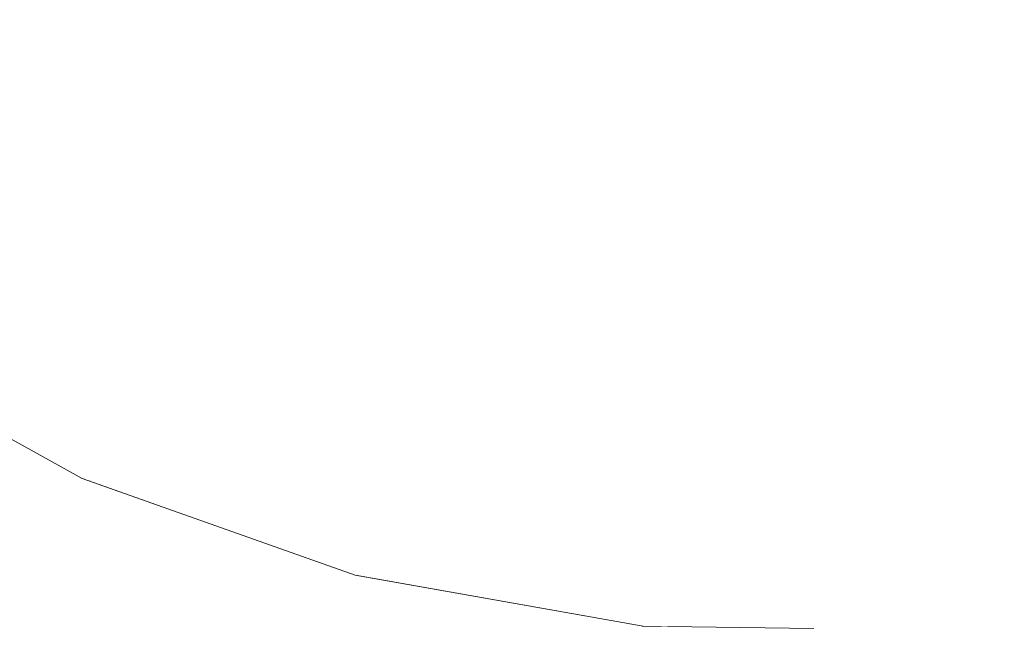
# Model space of a CAD drawing. Header units: millimetres. Extents: x -30280 to 309309, y -17460 to 4378.
# Tile 596 of 656: x 161348 to 161486, y -14242 to -14156. Entities that reach past the tile are written whole.
import ezdxf

# ---------------------------------------------------------------- set-up
doc = ezdxf.new("R2010")
doc.units = ezdxf.units.MM
doc.header["$MEASUREMENT"] = 0
doc.linetypes.add('Wipeout_Contour', pattern=[1000, 0, -1000])
doc.layers.add('P1_PLANTA PRIMERA_4_Nuevo_01 Sanitaris', color=7, linetype='Continuous')
doc.layers.add('P1_PLANTA PRIMERA_4_Nuevo_08_E_Envans secs', color=7, linetype='Continuous')
doc.layers.add('P1_PLANTA PRIMERA_4_Nuevo_01 Sanitaris_Pluma_Nº__75', color=7, linetype='Continuous', lineweight=5)

msp = doc.modelspace()

# ---------------------------------------------------------------- wipeouts: each hides what was drawn before it
at = {"color": 254, "linetype": 'Wipeout_Contour', "lineweight": 0, "ltscale": 647954.282705}
msp.add_wipeout([(161351.92, -14156.49), (161355.75, -14171.5), (161383.86, -14171.5), (161381.07, -14156.49)], dxfattribs=at).dxf.layer = 'P1_PLANTA PRIMERA_4_Nuevo_01 Sanitaris'
at = {"color": 254, "linetype": 'Wipeout_Contour', "lineweight": 0, "ltscale": 648470.921875}
msp.add_wipeout([(161456.91, -14156.49), (161458.63, -14171.5), (161538.13, -14171.5), (161537.55, -14156.49)], dxfattribs=at).dxf.layer = 'P1_PLANTA PRIMERA_4_Nuevo_01 Sanitaris'

# ---------------------------------------------------------------- next in the draw order: wipeouts: each hides what was drawn before it
at = {"color": 254, "linetype": 'Wipeout_Contour', "lineweight": 0, "ltscale": 647849.904252}
msp.add_wipeout([(161327.73, -14156.49), (161332.42, -14171.5), (161355.75, -14171.5), (161351.92, -14156.49)], dxfattribs=at).dxf.layer = 'P1_PLANTA PRIMERA_4_Nuevo_01 Sanitaris'

# ---------------------------------------------------------------- next in the draw order: wipeouts: each hides what was drawn before it
at = {"color": 254, "linetype": 'Wipeout_Contour', "lineweight": 0, "ltscale": 647975.561614}
msp.add_wipeout([(161355.75, -14171.5), (161361.35, -14185.34), (161387.95, -14185.34), (161383.86, -14171.5)], dxfattribs=at).dxf.layer = 'P1_PLANTA PRIMERA_4_Nuevo_01 Sanitaris'

# ---------------------------------------------------------------- next in the draw order: wipeouts: each hides what was drawn before it
at = {"color": 254, "linetype": 'Wipeout_Contour', "lineweight": 0, "ltscale": 648161.368581}
msp.add_wipeout([(161381.07, -14156.49), (161383.86, -14171.5), (161458.63, -14171.5), (161456.91, -14156.49)], dxfattribs=at).dxf.layer = 'P1_PLANTA PRIMERA_4_Nuevo_01 Sanitaris'
at = {"color": 254, "linetype": 'Wipeout_Contour', "lineweight": 0, "ltscale": 647875.83466}
msp.add_wipeout([(161332.42, -14171.5), (161339.28, -14185.34), (161361.35, -14185.34), (161355.75, -14171.5)], dxfattribs=at).dxf.layer = 'P1_PLANTA PRIMERA_4_Nuevo_01 Sanitaris'

# ---------------------------------------------------------------- next in the draw order: wipeouts: each hides what was drawn before it
at = {"color": 254, "linetype": 'Wipeout_Contour', "lineweight": 0, "ltscale": 648481.594049}
msp.add_wipeout([(161458.63, -14171.5), (161461.15, -14185.34), (161538.97, -14185.34), (161538.13, -14171.5)], dxfattribs=at).dxf.layer = 'P1_PLANTA PRIMERA_4_Nuevo_01 Sanitaris'
at = {"color": 254, "linetype": 'Wipeout_Contour', "lineweight": 0, "ltscale": 648002.16411}
msp.add_wipeout([(161361.35, -14185.34), (161368.55, -14197.58), (161393.2, -14197.58), (161387.95, -14185.34)], dxfattribs=at).dxf.layer = 'P1_PLANTA PRIMERA_4_Nuevo_01 Sanitaris'

# ---------------------------------------------------------------- next in the draw order: wipeouts: each hides what was drawn before it
at = {"color": 254, "linetype": 'Wipeout_Contour', "lineweight": 0, "ltscale": 648177.479022}
msp.add_wipeout([(161383.86, -14171.5), (161387.95, -14185.34), (161461.15, -14185.34), (161458.63, -14171.5)], dxfattribs=at).dxf.layer = 'P1_PLANTA PRIMERA_4_Nuevo_01 Sanitaris'
at = {"color": 254, "linetype": 'Wipeout_Contour', "lineweight": 0, "ltscale": 647908.749964}
msp.add_wipeout([(161339.28, -14185.34), (161348.09, -14197.58), (161368.55, -14197.58), (161361.35, -14185.34)], dxfattribs=at).dxf.layer = 'P1_PLANTA PRIMERA_4_Nuevo_01 Sanitaris'

# ---------------------------------------------------------------- next in the draw order: wipeouts: each hides what was drawn before it
at = {"color": 254, "linetype": 'Wipeout_Contour', "lineweight": 0, "ltscale": 648493.799162}
msp.add_wipeout([(161461.15, -14185.34), (161464.38, -14197.58), (161540.06, -14197.58), (161538.97, -14185.34)], dxfattribs=at).dxf.layer = 'P1_PLANTA PRIMERA_4_Nuevo_01 Sanitaris'
at = {"color": 254, "linetype": 'Wipeout_Contour', "lineweight": 0, "ltscale": 648033.253087}
msp.add_wipeout([(161393.19, -14197.58), (161368.55, -14197.58), (161377.13, -14207.85), (161399.45, -14207.85)], dxfattribs=at).dxf.layer = 'P1_PLANTA PRIMERA_4_Nuevo_01 Sanitaris'

# ---------------------------------------------------------------- next in the draw order: wipeouts: each hides what was drawn before it
at = {"color": 254, "linetype": 'Wipeout_Contour', "lineweight": 0, "ltscale": 648197.064226}
msp.add_wipeout([(161387.95, -14185.34), (161393.2, -14197.58), (161464.38, -14197.58), (161461.15, -14185.34)], dxfattribs=at).dxf.layer = 'P1_PLANTA PRIMERA_4_Nuevo_01 Sanitaris'
at = {"color": 254, "linetype": 'Wipeout_Contour', "lineweight": 0, "ltscale": 647947.647615}
msp.add_wipeout([(161348.09, -14197.58), (161358.6, -14207.85), (161377.13, -14207.85), (161368.55, -14197.58)], dxfattribs=at).dxf.layer = 'P1_PLANTA PRIMERA_4_Nuevo_01 Sanitaris'

# ---------------------------------------------------------------- next in the draw order: wipeouts: each hides what was drawn before it
at = {"color": 254, "linetype": 'Wipeout_Contour', "lineweight": 0, "ltscale": 647879.703343}
msp.add_wipeout([(161348.09, -14197.58), (161332.76, -14197.58), (161344.71, -14207.85), (161358.6, -14207.85)], dxfattribs=at).dxf.layer = 'P1_PLANTA PRIMERA_4_Nuevo_01 Sanitaris'
at = {"color": 254, "linetype": 'Wipeout_Contour', "lineweight": 0, "ltscale": 648507.164784}
msp.add_wipeout([(161464.38, -14197.58), (161468.23, -14207.85), (161541.35, -14207.85), (161540.06, -14197.58)], dxfattribs=at).dxf.layer = 'P1_PLANTA PRIMERA_4_Nuevo_01 Sanitaris'
at = {"color": 254, "linetype": 'Wipeout_Contour', "lineweight": 0, "ltscale": 648057.433211}
msp.add_wipeout([(161399.45, -14207.85), (161377.13, -14207.85), (161381.19, -14211.17), (161402.4, -14211.17)], dxfattribs=at).dxf.layer = 'P1_PLANTA PRIMERA_4_Nuevo_01 Sanitaris'

# ---------------------------------------------------------------- next in the draw order: wipeouts: each hides what was drawn before it
at = {"color": 254, "linetype": 'Wipeout_Contour', "lineweight": 0, "ltscale": 648219.501067}
msp.add_wipeout([(161393.19, -14197.58), (161399.45, -14207.85), (161468.23, -14207.85), (161464.38, -14197.58)], dxfattribs=at).dxf.layer = 'P1_PLANTA PRIMERA_4_Nuevo_01 Sanitaris'
at = {"color": 254, "linetype": 'Wipeout_Contour', "lineweight": 0, "ltscale": 647978.050322}
msp.add_wipeout([(161358.6, -14207.85), (161363.56, -14211.17), (161381.19, -14211.17), (161377.13, -14207.85)], dxfattribs=at).dxf.layer = 'P1_PLANTA PRIMERA_4_Nuevo_01 Sanitaris'

# ---------------------------------------------------------------- next in the draw order: wipeouts: each hides what was drawn before it
at = {"color": 254, "linetype": 'Wipeout_Contour', "lineweight": 0, "ltscale": 647915.041733}
msp.add_wipeout([(161358.6, -14207.85), (161344.71, -14207.85), (161350.35, -14211.17), (161363.56, -14211.17)], dxfattribs=at).dxf.layer = 'P1_PLANTA PRIMERA_4_Nuevo_01 Sanitaris'
at = {"color": 254, "linetype": 'Wipeout_Contour', "lineweight": 0, "ltscale": 648517.113776}
msp.add_wipeout([(161468.23, -14207.85), (161470.05, -14211.17), (161541.96, -14211.17), (161541.35, -14207.85)], dxfattribs=at).dxf.layer = 'P1_PLANTA PRIMERA_4_Nuevo_01 Sanitaris'
at = {"color": 254, "linetype": 'Wipeout_Contour', "lineweight": 0, "ltscale": 648086.48979}
msp.add_wipeout([(161402.4, -14211.17), (161381.19, -14211.17), (161392.7, -14220.97), (161410.8, -14220.97)], dxfattribs=at).dxf.layer = 'P1_PLANTA PRIMERA_4_Nuevo_01 Sanitaris'

# ---------------------------------------------------------------- next in the draw order: wipeouts: each hides what was drawn before it
at = {"color": 254, "linetype": 'Wipeout_Contour', "lineweight": 0, "ltscale": 647871.330393}
msp.add_wipeout([(161336.1, -14207.85), (161342.17, -14211.17), (161350.35, -14211.17), (161344.71, -14207.85)], dxfattribs=at).dxf.layer = 'P1_PLANTA PRIMERA_4_Nuevo_01 Sanitaris'
at = {"color": 254, "linetype": 'Wipeout_Contour', "lineweight": 0, "ltscale": 648236.732105}
msp.add_wipeout([(161399.45, -14207.85), (161402.4, -14211.17), (161470.05, -14211.17), (161468.23, -14207.85)], dxfattribs=at).dxf.layer = 'P1_PLANTA PRIMERA_4_Nuevo_01 Sanitaris'
at = {"color": 254, "linetype": 'Wipeout_Contour', "lineweight": 0, "ltscale": 648014.793596}
msp.add_wipeout([(161381.19, -14211.17), (161363.56, -14211.17), (161377.65, -14220.97), (161392.7, -14220.97)], dxfattribs=at).dxf.layer = 'P1_PLANTA PRIMERA_4_Nuevo_01 Sanitaris'

# ---------------------------------------------------------------- next in the draw order: wipeouts: each hides what was drawn before it
at = {"color": 254, "linetype": 'Wipeout_Contour', "lineweight": 0, "ltscale": 647957.887332}
msp.add_wipeout([(161363.56, -14211.17), (161350.35, -14211.17), (161366.38, -14220.97), (161377.65, -14220.97)], dxfattribs=at).dxf.layer = 'P1_PLANTA PRIMERA_4_Nuevo_01 Sanitaris'
at = {"color": 254, "linetype": 'Wipeout_Contour', "lineweight": 0, "ltscale": 648528.687038}
msp.add_wipeout([(161470.05, -14211.17), (161475.22, -14220.97), (161543.7, -14220.97), (161541.96, -14211.17)], dxfattribs=at).dxf.layer = 'P1_PLANTA PRIMERA_4_Nuevo_01 Sanitaris'
at = {"color": 254, "linetype": 'Wipeout_Contour', "lineweight": 0, "ltscale": 810200.301177}
msp.add_wipeout([(161410.8, -14220.97), (161392.7, -14220.97), (161417.75, -14234.57), (161429.08, -14234.57), (161421.17, -14228.68)], dxfattribs=at).dxf.layer = 'P1_PLANTA PRIMERA_4_Nuevo_01 Sanitaris'

# ---------------------------------------------------------------- next in the draw order: wipeouts: each hides what was drawn before it
at = {"color": 254, "linetype": 'Wipeout_Contour', "lineweight": 0, "ltscale": 647918.415109}
msp.add_wipeout([(161342.17, -14211.17), (161359.4, -14220.97), (161366.38, -14220.97), (161350.35, -14211.17)], dxfattribs=at).dxf.layer = 'P1_PLANTA PRIMERA_4_Nuevo_01 Sanitaris'
at = {"color": 254, "linetype": 'Wipeout_Contour', "lineweight": 0, "ltscale": 648099.879288}
msp.add_wipeout([(161377.65, -14220.97), (161408.34, -14234.57), (161417.75, -14234.57), (161392.7, -14220.97)], dxfattribs=at).dxf.layer = 'P1_PLANTA PRIMERA_4_Nuevo_01 Sanitaris'

# ---------------------------------------------------------------- next in the draw order: wipeouts: each hides what was drawn before it
at = {"color": 254, "linetype": 'Wipeout_Contour', "lineweight": 0, "ltscale": 647898.195651}
msp.add_wipeout([(161339.39, -14211.17), (161357.02, -14220.97), (161359.4, -14220.97), (161342.17, -14211.17)], dxfattribs=at).dxf.layer = 'P1_PLANTA PRIMERA_4_Nuevo_01 Sanitaris'
at = {"color": 254, "linetype": 'Wipeout_Contour', "lineweight": 0, "ltscale": 648057.300347}
msp.add_wipeout([(161366.38, -14220.97), (161401.28, -14234.57), (161408.34, -14234.57), (161377.65, -14220.97)], dxfattribs=at).dxf.layer = 'P1_PLANTA PRIMERA_4_Nuevo_01 Sanitaris'
at = {"color": 254, "linetype": 'Wipeout_Contour', "lineweight": 0, "ltscale": 648245.655821}
msp.add_wipeout([(161417.75, -14234.57), (161444.08, -14241.75), (161448.29, -14241.75), (161429.08, -14234.57)], dxfattribs=at).dxf.layer = 'P1_PLANTA PRIMERA_4_Nuevo_01 Sanitaris'

# ---------------------------------------------------------------- next in the draw order: wipeouts: each hides what was drawn before it
at = {"color": 254, "linetype": 'Wipeout_Contour', "lineweight": 0, "ltscale": 648257.279963}
msp.add_wipeout([(161402.4, -14211.17), (161410.8, -14220.97), (161475.22, -14220.97), (161470.05, -14211.17)], dxfattribs=at).dxf.layer = 'P1_PLANTA PRIMERA_4_Nuevo_01 Sanitaris'
at = {"color": 254, "linetype": 'Wipeout_Contour', "lineweight": 0, "ltscale": 648027.769772}
msp.add_wipeout([(161359.4, -14220.97), (161396.91, -14234.57), (161401.28, -14234.57), (161366.38, -14220.97)], dxfattribs=at).dxf.layer = 'P1_PLANTA PRIMERA_4_Nuevo_01 Sanitaris'
at = {"color": 254, "linetype": 'Wipeout_Contour', "lineweight": 0, "ltscale": 648217.37453}
msp.add_wipeout([(161408.34, -14234.57), (161440.58, -14241.75), (161444.08, -14241.75), (161417.75, -14234.57)], dxfattribs=at).dxf.layer = 'P1_PLANTA PRIMERA_4_Nuevo_01 Sanitaris'

# ---------------------------------------------------------------- next in the draw order: wipeouts: each hides what was drawn before it
at = {"color": 254, "linetype": 'Wipeout_Contour', "lineweight": 0, "ltscale": 648012.649781}
msp.add_wipeout([(161357.02, -14220.97), (161395.42, -14234.57), (161396.91, -14234.57), (161359.4, -14220.97)], dxfattribs=at).dxf.layer = 'P1_PLANTA PRIMERA_4_Nuevo_01 Sanitaris'
at = {"color": 254, "linetype": 'Wipeout_Contour', "lineweight": 0, "ltscale": 648554.589041}
msp.add_wipeout([(161475.22, -14220.97), (161486.47, -14234.57), (161547.48, -14234.57), (161543.7, -14220.97)], dxfattribs=at).dxf.layer = 'P1_PLANTA PRIMERA_4_Nuevo_01 Sanitaris'
at = {"color": 254, "linetype": 'Wipeout_Contour', "lineweight": 0, "ltscale": 648194.911384}
msp.add_wipeout([(161401.28, -14234.57), (161437.95, -14241.75), (161440.58, -14241.75), (161408.34, -14234.57)], dxfattribs=at).dxf.layer = 'P1_PLANTA PRIMERA_4_Nuevo_01 Sanitaris'

# ---------------------------------------------------------------- next in the draw order: wipeouts: each hides what was drawn before it
at = {"color": 254, "linetype": 'Wipeout_Contour', "lineweight": 0, "ltscale": 648179.335868}
msp.add_wipeout([(161396.91, -14234.57), (161436.32, -14241.75), (161437.95, -14241.75), (161401.28, -14234.57)], dxfattribs=at).dxf.layer = 'P1_PLANTA PRIMERA_4_Nuevo_01 Sanitaris'

# ---------------------------------------------------------------- next in the draw order: wipeouts: each hides what was drawn before it
at = {"color": 254, "linetype": 'Wipeout_Contour', "lineweight": 0, "ltscale": 486108.506707}
msp.add_wipeout([(161395.42, -14234.57), (161435.77, -14241.75), (161396.91, -14234.57)], dxfattribs=at).dxf.layer = 'P1_PLANTA PRIMERA_4_Nuevo_01 Sanitaris'

# ---------------------------------------------------------------- next in the draw order: wipeouts: each hides what was drawn before it
at = {"color": 254, "linetype": 'Wipeout_Contour', "lineweight": 0, "ltscale": 810351.689817}
msp.add_wipeout([(161410.8, -14220.97), (161421.16, -14228.68), (161429.08, -14234.57), (161486.47, -14234.57), (161475.22, -14220.97)], dxfattribs=at).dxf.layer = 'P1_PLANTA PRIMERA_4_Nuevo_01 Sanitaris'

# ---------------------------------------------------------------- next in the draw order: wipeouts: each hides what was drawn before it
at = {"color": 254, "linetype": 'Wipeout_Contour', "lineweight": 0, "ltscale": 648588.930635}
msp.add_wipeout([(161547.48, -14234.57), (161486.47, -14234.57), (161498.3, -14241.75), (161551.45, -14241.75)], dxfattribs=at).dxf.layer = 'P1_PLANTA PRIMERA_4_Nuevo_01 Sanitaris'

# ---------------------------------------------------------------- next in the draw order: wipeouts: each hides what was drawn before it
at = {"color": 254, "linetype": 'Wipeout_Contour', "lineweight": 0, "ltscale": 648368.239518}
msp.add_wipeout([(161486.47, -14234.57), (161429.08, -14234.57), (161448.29, -14241.75), (161498.3, -14241.75)], dxfattribs=at).dxf.layer = 'P1_PLANTA PRIMERA_4_Nuevo_01 Sanitaris'

# ---------------------------------------------------------------- next in the draw order: wipeouts: each hides what was drawn before it
at = {"color": 254, "linetype": 'Wipeout_Contour', "lineweight": 0, "ltscale": 648418.828303}
msp.add_wipeout([(161448.29, -14241.75), (161459.68, -14242.05), (161505.31, -14242.05), (161498.3, -14241.75)], dxfattribs=at).dxf.layer = 'P1_PLANTA PRIMERA_4_Nuevo_01 Sanitaris'

# ---------------------------------------------------------------- next in the draw order: wipeouts: each hides what was drawn before it
at = {"color": 254, "linetype": 'Wipeout_Contour', "lineweight": 0, "ltscale": 37522073.14953981}
msp.add_wipeout([(163329.96, -12475.05), (161204.64, -12475.05), (161204.64, -12800.05), (161222.03, -12800.05), (161222.03, -14920.05), (161484.08, -14920.05), (161485.74, -14907.86), (161486.24, -14905.9), (161486.85, -14904.69), (161487.65, -14903.6), (161488.63, -14902.69), (161489.73, -14901.96), (161490.95, -14901.44), (161492.17, -14901.22), (161493.3, -14900.86), (161494.35, -14900.29), (161495.29, -14899.54), (161496.09, -14898.63), (161496.73, -14897.59), (161497.19, -14896.44), (161497.45, -14895.23), (161497.49, -14242.05), (161459.51, -14242.05), (161435.59, -14241.75), (161395.23, -14234.57), (161356.83, -14220.97), (161339.19, -14211.17), (161332.98, -14207.84), (161319.83, -14197.57), (161308.8, -14185.33), (161300.22, -14171.49), (161294.35, -14156.48), (161291.37, -14140.74), (161291.37, -14132.77), (161278.38, -14132.77), (161278.33, -14129.15), (161279.72, -14121.57), (161282.5, -14114.33), (161286.59, -14107.64), (161291.87, -14101.73), (161298.17, -14096.75), (161301.74, -14094.81), (161303.65, -14093.77), (161307.02, -14091.1), (161309.85, -14087.93), (161311.68, -14084.85), (161316.73, -14075.27), (161317.48, -14072.03), (161839.22, -14072.03), (161840.12, -14075.28), (161845.16, -14084.86), (161847, -14087.95), (161849.82, -14091.12), (161853.2, -14093.78), (161855.11, -14094.82), (161858.68, -14096.76), (161864.97, -14101.74), (161870.25, -14107.66), (161874.34, -14114.34), (161877.12, -14121.58), (161878.52, -14129.16), (161878.49, -14132.64), (161865.48, -14132.77), (161865.48, -14140.75), (161862.5, -14156.49), (161856.63, -14171.5), (161848.05, -14185.34), (161837.02, -14197.58), (161823.87, -14207.85), (161817.66, -14211.17), (161800.02, -14220.97), (161761.62, -14234.57), (161721.27, -14241.75), (161697.36, -14242.05), (161659.39, -14242.05), (161659.39, -14894.27), (161659.69, -14896.44), (161660.15, -14897.59), (161660.79, -14898.63), (161661.59, -14899.54), (161662.53, -14900.29), (161663.58, -14900.86), (161664.71, -14901.22), (161665.94, -14901.44), (161667.15, -14901.96), (161668.26, -14902.69), (161669.23, -14903.6), (161670.03, -14904.69), (161670.65, -14905.9), (161671.05, -14907.2), (161672.8, -14920.05), (163311.08, -14920.05), (163311.08, -14822.05), (163301.2, -14822.05), (163301.2, -14772.05), (162869.31, -14772.05), (162770.83, -14522.05), (162770.83, -14492.05), (162778.74, -14472.05), (162785.74, -14472.05), (162778.74, -14452.05), (163179.73, -14452.05), (163179.74, -14472.05), (163179.76, -14492.05), (163311.08, -14492.05), (163311.08, -14052.05), (163285.13, -14052.05), (163273.65, -14049.77), (163263.92, -14043.26), (163257.41, -14033.53), (163255.13, -14022.05), (163257.41, -14010.57), (163263.92, -14000.84), (163273.65, -13994.34), (163275.17, -13994.03), (163275.17, -13746.05), (163274.39, -13761.05), (163272.89, -13761.05), (163272.89, -13982.05), (163272.02, -13985.31), (163269.64, -13987.69), (163266.39, -13988.57), (163263.14, -13987.69), (163260.76, -13985.31), (163259.89, -13982.05), (163259.89, -13761.05), (163258.39, -13761.05), (163258.39, -13746.05), (163252.39, -13746.05), (163247.92, -13744.85), (163241.87, -13743.62), (163240.39, -13742.84), (163237.12, -13739.57), (163232.73, -13735.82), (163224.47, -13724.02), (163224.47, -13720.08), (163232.73, -13708.29), (163237.12, -13704.53), (163240.39, -13701.27), (163241.87, -13700.48), (163247.92, -13699.25), (163252.39, -13698.05), (163254.39, -13698.05), (163254.39, -13697.05), (163261.31, -13697.05), (163266.01, -13615), (163272.3, -13560.05), (163265.57, -13560.05), (163264.13, -13560.05), (163240.97, -13560.05), (163212.77, -13560.05), (163188.71, -13560.05), (163187.3, -13560.05), (163172.85, -13560.05), (163172.85, -13540.05), (163274.6, -13540.05), (163275.17, -13535.01), (163275.17, -13252.05), (163270.23, -13227.18), (163256.14, -13206.09), (163235.05, -13192), (163210.83, -13187.18), (163186.62, -13192), (163165.53, -13206.09), (163151.44, -13227.18), (163146.49, -13252.05), (163146.49, -14062.05), (163125.17, -14062.05), (163125.17, -13412.05), (163074.68, -13412.05), (163065.41, -13411.14), (163056.02, -13408.29), (163047.37, -13403.67), (163039.78, -13397.44), (163033.56, -13389.86), (163028.94, -13381.2), (163026.09, -13371.82), (163025.17, -13362.54), (162932.54, -13362.05), (162932.54, -13262.05), (163025.17, -13262.05), (163025.17, -13252.05), (163045.17, -13252.05), (163045.17, -13262.05), (163082.67, -13262.05), (163082.67, -13362.05), (163045.22, -13362.05), (163045.8, -13367.89), (163047.5, -13373.51), (163050.27, -13378.69), (163054, -13383.23), (163058.53, -13386.96), (163063.71, -13389.72), (163069.33, -13391.43), (163075.67, -13392.05), (163125.17, -13392.05), (163125.17, -13252.05), (163131.64, -13219.52), (163150.07, -13191.95), (163177.65, -13173.52), (163210.17, -13167.05), (163211.49, -13167.05), (163244.02, -13173.52), (163271.6, -13191.95), (163281.39, -13206.6), (163281.39, -12974.64), (163276.8, -12970.05), (163274.39, -12961.05), (163276.8, -12952.05), (163278.17, -12950.68), (163276.23, -12946.52), (163273.97, -12947.57), (163231.19, -12861.86), (163212.22, -12829.57), (163210.86, -12830.31), (163208, -12826.22), (163205.54, -12827.94), (163153.92, -12754.21), (163156.37, -12752.49), (163153.51, -12748.4), (163175.62, -12732.91), (163192.01, -12745.85), (163226.42, -12795), (163233.01, -12814.69), (163232.1, -12815.44), (163233.33, -12817.62), (163251.92, -12851.67), (163281.39, -12912.46), (163281.39, -12723.05), (163329.96, -12723.05)], dxfattribs=at).dxf.layer = 'P1_PLANTA PRIMERA_4_Nuevo_08_E_Envans secs'

# ---------------------------------------------------------------- next in the draw order: linework, layer by layer
at = {"layer": 'P1_PLANTA PRIMERA_4_Nuevo_01 Sanitaris_Pluma_Nº__75', "color": 7, "linetype": 'Continuous', "lineweight": 5}
for p, q in [((161356.85, -14220.97), (161339.22, -14211.17)), ((161356.85, -14220.98), (161356.83, -14220.97)), ((161395.25, -14234.57), (161356.85, -14220.97)), ((161395.25, -14234.57), (161395.23, -14234.57)), ((161435.74, -14241.75), (161395.25, -14234.57)), ((161435.6, -14241.75), (161435.59, -14241.75)), ((161435.6, -14241.75), (161435.74, -14241.75)), ((161459.68, -14242.05), (161435.74, -14241.75))]:
    msp.add_line(p, q, dxfattribs=at)

doc.saveas('drawing.dxf')
